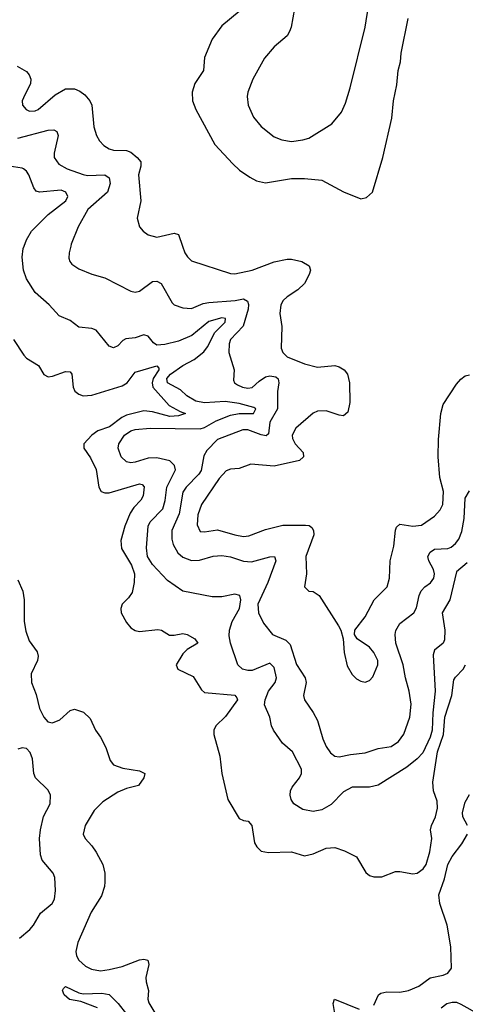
# Model space of a CAD drawing. Header units: inches. Extents: x 1603819 to 1745079, y 385938 to 533966.
# Tile 289 of 561: x 1714418 to 1716471, y 406506 to 411045. Entities that reach past the tile are written whole.
import ezdxf

# ---------------------------------------------------------------- set-up
doc = ezdxf.new("R2010")
doc.units = ezdxf.units.IN
doc.header["$MEASUREMENT"] = 0
doc.layers.add('B7410', color=7, linetype='Continuous')
doc.layers.add('B7411', color=7, linetype='Continuous')

msp = doc.modelspace()

# ---------------------------------------------------------------- linework, layer by layer
at = {"layer": 'B7410', "color": 5}
for points, elevation in [([(1716479.1, 408540.9), (1716430, 408498.7), (1716400.7, 408370), (1716365.2, 408310), (1716376.7, 408230), (1716374.8, 408185.2), (1716369.6, 408170), (1716330, 408138.4), (1716323.2, 408116.8), (1716332.1, 407950), (1716321, 407850), (1716317.9, 407770), (1716310, 407736.9), (1716275.4, 407664.6), (1716250, 407636.8), (1716201.6, 407598.4), (1716070, 407516.5), (1716030, 407506.5), (1715950, 407506.5), (1715910, 407484.7), (1715853.7, 407426.3), (1715810, 407401.9), (1715770, 407395.2), (1715723.3, 407403.3), (1715681.5, 407430), (1715669.6, 407449.6), (1715664.8, 407470), (1715666.2, 407490), (1715673.6, 407506.4), (1715707.8, 407550), (1715717.1, 407570), (1715716.9, 407590), (1715675.3, 407670), (1715629.4, 407709.4), (1715587.6, 407770), (1715578.5, 407790), (1715570.1, 407830.1), (1715546.3, 407886.3), (1715549.5, 407910), (1715563.9, 407950), (1715595.1, 407990), (1715601.5, 408010), (1715590, 408059), (1715570, 408077.7), (1715490, 408044.7), (1715470, 408043.8), (1715444.4, 408050), (1715423.9, 408070), (1715390, 408170.6), (1715383.6, 408203.6), (1715384.7, 408230), (1715397.1, 408270), (1715431.3, 408330), (1715436.6, 408370), (1715432.1, 408390), (1715410, 408396), (1715350, 408384.6), (1715304.4, 408384.4), (1715170, 408410.2), (1715099.4, 408459.4), (1715030, 408532.8), (1715006.9, 408570), (1715002.3, 408610), (1715009.5, 408710), (1715019.4, 408730), (1715077.1, 408790), (1715088.9, 408828.9), (1715096, 408890), (1715135.3, 408970), (1715131.9, 408990), (1715110, 409011.7), (1715050, 409025.6), (1715010, 409023.9), (1714950, 409004.3), (1714930, 409002), (1714910, 409007.1), (1714885.4, 409030), (1714872.4, 409070), (1714874.8, 409090), (1714901.5, 409130), (1714930, 409149.9), (1714950, 409155.8), (1715018.8, 409161.2), (1715250, 409159), (1715270, 409164.6), (1715323.9, 409196.1), (1715390, 409221), (1715430, 409228.5), (1715495.9, 409230), (1715506, 409250), (1715497.4, 409257.4), (1715430, 409275.7), (1715364.2, 409284.2), (1715270, 409278.3), (1715230, 409285.5), (1715188.4, 409310), (1715159, 409339), (1715099.1, 409370), (1715096.6, 409390), (1715113.1, 409410), (1715170.1, 409450), (1715221.8, 409478.2), (1715266.1, 409513.9), (1715283.3, 409536.7), (1715317.8, 409602.2), (1715365.4, 409650), (1715366.4, 409666.4), (1715350, 409670.5), (1715290, 409653.6), (1715210.8, 409589.2), (1715150, 409562.9), (1715086.9, 409546.9), (1715050, 409544.8), (1715035, 409555), (1715010, 409586.2), (1714990, 409591.8), (1714950, 409578.1), (1714906.7, 409573.3), (1714893.7, 409566.3), (1714870, 409541.3), (1714850, 409531.8), (1714830, 409539.5), (1714770, 409613.4), (1714750, 409621.8), (1714690, 409626.7), (1714650, 409658), (1714600, 409680), (1714554.3, 409730), (1714490, 409787.6), (1714450.2, 409850), (1714435.3, 409890), (1714429.5, 409950), (1714434.8, 409990), (1714438.6, 410000)], 240), ([(1714653.4, 410000), (1714645.7, 409970), (1714644.8, 409944.8), (1714648.5, 409930), (1714658, 409918), (1714690, 409895.8), (1714750, 409872), (1714810, 409855.3), (1714930, 409792.9), (1714950, 409788.9), (1714970, 409792.9), (1715030, 409838.3), (1715050, 409839.6), (1715070, 409828.7), (1715120.1, 409740.1), (1715130.6, 409730), (1715170, 409716.1), (1715210, 409713.6), (1715263.9, 409736.1), (1715290, 409740.9), (1715410.3, 409749.7), (1715450, 409757.3), (1715467.7, 409747.7), (1715471.7, 409731.7), (1715470.1, 409709.9), (1715448.5, 409631.5), (1715390, 409570.7), (1715383.5, 409550), (1715382.2, 409510), (1715406.2, 409430), (1715403.5, 409383.5), (1715407.4, 409370), (1715421.5, 409361.5), (1715444.4, 409350), (1715470, 409345.4), (1715490, 409348.9), (1715521.4, 409378.6), (1715550, 409397.7), (1715570, 409403.1), (1715598.1, 409398.1), (1715608.8, 409388.8), (1715611.6, 409370), (1715606.3, 409330), (1715605.7, 409250), (1715570.1, 409190), (1715564.7, 409135.3), (1715554.4, 409125.6), (1715530, 409130.4), (1715470, 409153.7), (1715445.6, 409154.4), (1715330.1, 409109.9), (1715280.8, 409059.2), (1715266.1, 409033.9), (1715253.8, 408966.2), (1715244.2, 408950), (1715185.7, 408890), (1715170, 408866.6), (1715153.1, 408766.9), (1715119.8, 408690), (1715118.7, 408650), (1715125.3, 408625.3), (1715147.5, 408587.5), (1715170, 408566.3), (1715210, 408551.1), (1715246.8, 408553.2), (1715310, 408571.9), (1715350, 408574.6), (1715390, 408568.1), (1715450, 408549.3), (1715485.9, 408545.9), (1715570, 408569.1), (1715592.4, 408570), (1715598, 408550), (1715561, 408450), (1715516.1, 408350), (1715518.5, 408310), (1715542, 408262), (1715582.2, 408210), (1715644.7, 408184.7), (1715663.9, 408163.9), (1715692.9, 408072.9), (1715733.4, 408010), (1715737.8, 407990), (1715726.4, 407930), (1715730.2, 407910), (1715770.7, 407850.7), (1715790, 407813.7), (1715814.8, 407730), (1715830, 407694.9), (1715850, 407664.7), (1715870, 407649.3), (1715890, 407647.1), (1715942.2, 407657.8), (1716010, 407664.3), (1716070, 407684.6), (1716130, 407694.3), (1716163.4, 407716.6), (1716188.5, 407751.5), (1716215.9, 407830), (1716221.7, 407890), (1716213.2, 407950), (1716195, 408010), (1716184.7, 408070), (1716151.7, 408170), (1716148.5, 408210), (1716151.8, 408228.2), (1716170, 408260.8), (1716233.8, 408310), (1716246.9, 408333.1), (1716259.2, 408390), (1716268.3, 408411.7), (1716284.2, 408430), (1716311.2, 408448.8), (1716325.7, 408470), (1716328.7, 408490), (1716324.2, 408510), (1716302.7, 408550), (1716298.6, 408570), (1716309.1, 408590), (1716330, 408604), (1716390, 408607.4), (1716406.2, 408613.8), (1716426.6, 408630), (1716441.1, 408650), (1716454.9, 408685.1), (1716465.8, 408745.8), (1716470, 408838.8), (1716490, 408872.7)], 260), ([(1715168.8, 410000), (1715179.2, 409970), (1715190.9, 409950.9), (1715210, 409932.9), (1715390, 409874.7), (1715410, 409873.8), (1715490, 409889.4), (1715590, 409928.6), (1715650, 409940.7), (1715670, 409940.8), (1715718.8, 409930), (1715752.2, 409910), (1715758.3, 409890), (1715752.4, 409870), (1715730, 409828.6), (1715700.4, 409799.6), (1715650, 409767.7), (1715632.3, 409750), (1715621.3, 409730), (1715616.5, 409690), (1715625.4, 409630), (1715623.6, 409530), (1715630.3, 409510), (1715650.4, 409490), (1715730, 409458.3), (1715790, 409443.5), (1715870, 409450.1), (1715890, 409444.1), (1715912.8, 409430), (1715929.2, 409410), (1715938, 409370), (1715939.6, 409280.4), (1715930, 409235.1), (1715910, 409218.3), (1715890, 409220.8), (1715830, 409241.6), (1715790, 409239.8), (1715769.6, 409230.4), (1715690, 409161.2), (1715673.3, 409130), (1715674.4, 409114.4), (1715687.4, 409090), (1715723.8, 409050), (1715726, 409030), (1715707.7, 409012.3), (1715590, 408985.8), (1715483.8, 408996.2), (1715430, 408976.1), (1715390, 408972), (1715370, 408964.2), (1715337.5, 408930), (1715255.5, 408810), (1715238.6, 408761.4), (1715235.3, 408715.3), (1715250, 408686), (1715270, 408684.3), (1715330, 408692.5), (1715410, 408669.2), (1715450, 408662.4), (1715474.4, 408665.6), (1715550, 408694.3), (1715630, 408715), (1715735, 408715), (1715752.4, 408712.4), (1715764, 408704), (1715772.2, 408690), (1715773.6, 408670), (1715735.8, 408570), (1715739.7, 408490), (1715730.7, 408430), (1715750, 408410.7), (1715770, 408408.5), (1715798, 408390), (1715887, 408250), (1715898, 408230), (1715908.2, 408190), (1715912.8, 408127.2), (1715926.8, 408066.8), (1715950, 408026), (1715970, 408005.5), (1715990, 407994.9), (1716010, 407990.4), (1716030, 407998.4), (1716045, 408015), (1716067.9, 408070), (1716067.8, 408090), (1716050, 408128), (1716030, 408152.4), (1715972.3, 408190), (1715960.9, 408210), (1715962, 408230), (1716010, 408292.4), (1716050.9, 408370), (1716110.9, 408430), (1716121.8, 408470), (1716124.6, 408550), (1716141.9, 408618.1), (1716149.2, 408690.8), (1716154.7, 408705.3), (1716170, 408718.9), (1716230, 408709.4), (1716270, 408714.7), (1716330, 408756.1), (1716355.2, 408784.8), (1716368.2, 408810), (1716370.5, 408869.5), (1716353.8, 408933.8), (1716346.1, 409030), (1716347.7, 409110), (1716359.2, 409230), (1716370, 409270.3), (1716430, 409363.8), (1716450, 409388), (1716470, 409403), (1716490, 409408.2)], 280), ([(1714390, 409570.6), (1714437.5, 409497.5), (1714450, 409483.6), (1714504.9, 409450), (1714530, 409408.4), (1714550, 409398.7), (1714570, 409400.9), (1714630, 409423.1), (1714650, 409421.6), (1714658, 409410), (1714664.7, 409350), (1714671.8, 409331.8), (1714690, 409317.6), (1714711, 409311), (1714750, 409313.8), (1714890, 409356.1), (1714913.9, 409370), (1714950, 409420.2), (1715050, 409449.1), (1715058.8, 409438.8), (1715059, 409430), (1715033.4, 409390), (1715028.5, 409370), (1715032.2, 409350), (1715106.7, 409266.7), (1715158, 409238), (1715182, 409230), (1715150, 409218.1), (1715110, 409215.2), (1715030, 409236.5), (1714990, 409240.8), (1714910, 409221.2), (1714888.8, 409211.3), (1714832, 409168), (1714778.7, 409150), (1714750.7, 409130), (1714713.6, 409090), (1714714.3, 409070), (1714745.1, 409025.1), (1714770, 408970.4), (1714782.4, 408890), (1714793, 408870), (1714810, 408863.2), (1714830, 408863.7), (1714970, 408905.6), (1714981.8, 408901.8), (1714991.3, 408891.3), (1714986.8, 408850), (1714976.1, 408830), (1714944.2, 408795.8), (1714927.3, 408770), (1714902.8, 408710), (1714884.5, 408644.5), (1714887, 408607), (1714933.5, 408530), (1714947.6, 408490), (1714945.7, 408450), (1714935.8, 408404.2), (1714920.2, 408379.8), (1714890.3, 408350), (1714883.9, 408330), (1714886.4, 408310), (1714910, 408266.4), (1714930, 408241.1), (1714950, 408228.3), (1714970, 408224.6), (1715054, 408234), (1715071, 408231), (1715108.2, 408208.2), (1715130, 408207.3), (1715170, 408214.6), (1715190, 408210.2), (1715225.3, 408190), (1715238.4, 408170), (1715190, 408141.5), (1715170, 408120.7), (1715138.9, 408070), (1715146.4, 408050), (1715217.2, 408017.2), (1715255.6, 407955.6), (1715270, 407943.2), (1715410, 407930.7), (1715419, 407919), (1715421.1, 407910), (1715366.8, 407833.2), (1715322.2, 407790), (1715312.4, 407770), (1715313, 407750), (1715340.6, 407650), (1715350.2, 407570), (1715377.6, 407450), (1715430, 407363), (1715450, 407352.7), (1715470.3, 407350.3), (1715488, 407330), (1715500.3, 407250), (1715511.1, 407231.1), (1715531.3, 407211.3), (1715565.2, 407205.2), (1715670, 407208.1), (1715730.4, 407190.4), (1715770, 407198.7), (1715830, 407225.3), (1715870, 407228.7), (1715914, 407214), (1715970, 407186), (1716013.1, 407113.1), (1716030, 407099.8), (1716050, 407092.9), (1716086.9, 407093.1), (1716150, 407117.4), (1716170, 407118.5), (1716230, 407107), (1716250, 407111), (1716276.5, 407130), (1716291.2, 407150), (1716308.3, 407208.3), (1716317, 407270), (1716311.5, 407310), (1716315.7, 407330), (1716333.8, 407370), (1716342.6, 407410), (1716341.7, 407441.7), (1716325.4, 407490), (1716321.9, 407530), (1716342.8, 407670), (1716370.4, 407749.6), (1716377.1, 407830), (1716409.9, 407930), (1716418.8, 408001.2), (1716425.5, 408014.5), (1716461.4, 408050), (1716471.5, 408070)], 220), ([(1714410, 408462.8), (1714432.2, 408410), (1714439.5, 408370), (1714439, 408270), (1714446.1, 408226.1), (1714461.6, 408181.6), (1714498, 408130), (1714503, 408110), (1714500.5, 408090), (1714471.3, 408028.7), (1714472.1, 407990), (1714493.6, 407933.6), (1714509.2, 407869.2), (1714528.7, 407828.7), (1714548.6, 407808.6), (1714570, 407803), (1714603.1, 407816.9), (1714650, 407860.7), (1714670, 407866.9), (1714712.6, 407852.6), (1714743.5, 407823.5), (1714767.1, 407770), (1714790, 407737.6), (1714814.7, 407690), (1714834.6, 407630), (1714850, 407610.4), (1714893.9, 407593.9), (1714970, 407582), (1714995.3, 407570), (1714990.2, 407550), (1714966.2, 407513.8), (1714910, 407500.1), (1714870, 407483.5), (1714801.2, 407438.8), (1714761.1, 407398.9), (1714719.8, 407330), (1714711.4, 407290), (1714719.4, 407270), (1714750, 407236.6), (1714770, 407206.4), (1714801.3, 407150), (1714810.8, 407110.8), (1714810.8, 407070.8), (1714808.4, 407048.4), (1714794.6, 407005.4), (1714747.6, 406930), (1714685.8, 406790), (1714676.3, 406750), (1714680.2, 406730), (1714691.1, 406710), (1714721.1, 406681.1), (1714748.5, 406668.5), (1714790, 406660.6), (1714830, 406665.5), (1714890, 406680.6), (1714970.1, 406710.1), (1714990, 406714.1), (1715009.2, 406709.2), (1715013.8, 406690), (1714999, 406630), (1715000.2, 406610), (1715012, 406570), (1715008.6, 406530), (1715013.2, 406513.2), (1715074.7, 406410)], 180), ([(1714416.8, 406810), (1714465.7, 406850), (1714481.7, 406870), (1714513.4, 406926.6), (1714567.8, 406970), (1714578.2, 406990), (1714583.7, 407030), (1714580.6, 407090), (1714573.2, 407110), (1714522, 407170), (1714514.6, 407194.6), (1714509.5, 407269.5), (1714513.7, 407310), (1714528.2, 407371.8), (1714558.3, 407430), (1714560.3, 407470), (1714550, 407492.2), (1714490.4, 407550.4), (1714483.8, 407570), (1714476.8, 407636.8), (1714467.1, 407667.1), (1714450, 407685), (1714430, 407688.2), (1714410, 407682.6)], 180), ([(1716481, 407330), (1716460.6, 407370), (1716458, 407390), (1716470, 407437.4), (1716490, 407472.9)], 180), ([(1716050, 406501.3), (1716070.9, 406549.1), (1716082.7, 406557.3), (1716110, 406563.6), (1716170, 406561.8), (1716210, 406570.2), (1716257.6, 406590), (1716310, 406627.4), (1716370, 406640.9), (1716391.1, 406650), (1716406.9, 406673.1), (1716404, 406770), (1716388, 406870), (1716353.2, 406970), (1716350, 407010), (1716375.3, 407084.7), (1716390.7, 407150), (1716410, 407187.5), (1716455.1, 407244.9), (1716480.8, 407290)], 180), ([(1714777.4, 406490), (1714699.3, 406519.3), (1714648.2, 406528.2), (1714623.1, 406550), (1714615.6, 406570), (1714620.6, 406579.4), (1714630, 406587.4), (1714690, 406558.2), (1714710, 406554), (1714796.8, 406556.8), (1714830.8, 406550.8), (1714871.5, 406510), (1714910, 406461.1)], 160), ([(1715882, 406390), (1715863.1, 406510), (1715869, 406530), (1715982.7, 406482.7)], 180), ([(1716360.5, 406490), (1716386, 406510), (1716410, 406516.2), (1716430, 406515), (1716450, 406506.9), (1716530, 406461.5)], 160)]:
    msp.add_lwpolyline(points, dxfattribs=dict(at, elevation=elevation))
at = {"layer": 'B7411', "color": 5}
for points, elevation in [([(1715683.6, 411096.4), (1715669.1, 411010), (1715661.5, 410990), (1715650, 410969.6), (1715590, 410918.9), (1715546.8, 410866.8), (1715491.6, 410770), (1715469, 410710), (1715466.5, 410690), (1715471.6, 410650), (1715495.9, 410595.9), (1715530, 410552.2), (1715590, 410505.3), (1715626, 410490), (1715670, 410483.6), (1715722, 410490), (1715750, 410498.3), (1715855.9, 410564.1), (1715901.2, 410618.8), (1715919.5, 410660.5), (1715941.2, 410730), (1716009.7, 411009.7), (1716045.1, 411234.9)], 340), ([(1715430, 411082.9), (1715350, 411015.6), (1715305.5, 410954.5), (1715268.9, 410870), (1715265.3, 410810), (1715225.8, 410750), (1715212.6, 410710), (1715213.8, 410670), (1715229, 410630), (1715317, 410470), (1715399.7, 410379.7), (1715431, 410351), (1715478.8, 410318.8), (1715510, 410302), (1715550, 410292.3), (1715670, 410312.8), (1715730, 410312.2), (1715810, 410304.4), (1715910, 410250.3), (1715990, 410219.1), (1716015.3, 410224.7), (1716043.7, 410250), (1716091.1, 410410), (1716132.1, 410590), (1716141, 410670), (1716156.3, 410743.7), (1716161.5, 410810), (1716172.4, 410850), (1716176.4, 410890), (1716207.9, 411050)], 320), ([(1714407.3, 410830), (1714450, 410805.3), (1714462.3, 410790), (1714469, 410770), (1714467.8, 410750), (1714435.3, 410684.7), (1714430.2, 410670), (1714431.3, 410651.3), (1714447.4, 410630), (1714463.6, 410623.6), (1714490, 410623.9), (1714502.6, 410630), (1714581.9, 410698.1), (1714630, 410725.8), (1714670, 410725.2), (1714695.5, 410715.5), (1714717.9, 410697.9), (1714740.8, 410670), (1714750.1, 410650.1), (1714759.4, 410550), (1714771.6, 410510), (1714785.5, 410485.5), (1714805.2, 410465.2), (1714830.4, 410450), (1714850, 410443.6), (1714910, 410441.4), (1714930, 410433.3), (1714959.5, 410410), (1714975.6, 410390), (1714976.6, 410370), (1714965.7, 410330), (1714977.1, 410210), (1714959.5, 410130), (1714970.4, 410090), (1714986.4, 410070), (1715010, 410053.4), (1715050, 410041.8), (1715130, 410061.1), (1715150, 410054.4), (1715168.8, 410000)], 280), ([(1714410, 410498), (1714550, 410535), (1714576.1, 410536.1), (1714589, 410529), (1714594.9, 410510), (1714576.5, 410430), (1714577.4, 410410), (1714598.5, 410378.5), (1714636.4, 410356.4), (1714710, 410330.7), (1714730, 410326.8), (1714810.1, 410330.1), (1714830, 410315.8), (1714834.6, 410290), (1714822.9, 410250), (1714732.1, 410170), (1714687.9, 410090), (1714656, 410010), (1714653.4, 410000)], 260), ([(1714438.6, 410000), (1714450, 410029.6), (1714472.7, 410070), (1714550, 410146.1), (1714630.1, 410210), (1714639.7, 410230), (1714630.2, 410250), (1714610, 410258.3), (1714510, 410248.8), (1714494.5, 410254.5), (1714482.9, 410270), (1714461, 410330), (1714450, 410346.5), (1714436.5, 410356.5), (1714430, 410360.8), (1714330, 410375.5)], 240)]:
    msp.add_lwpolyline(points, dxfattribs=dict(at, elevation=elevation))

doc.saveas('drawing.dxf')
